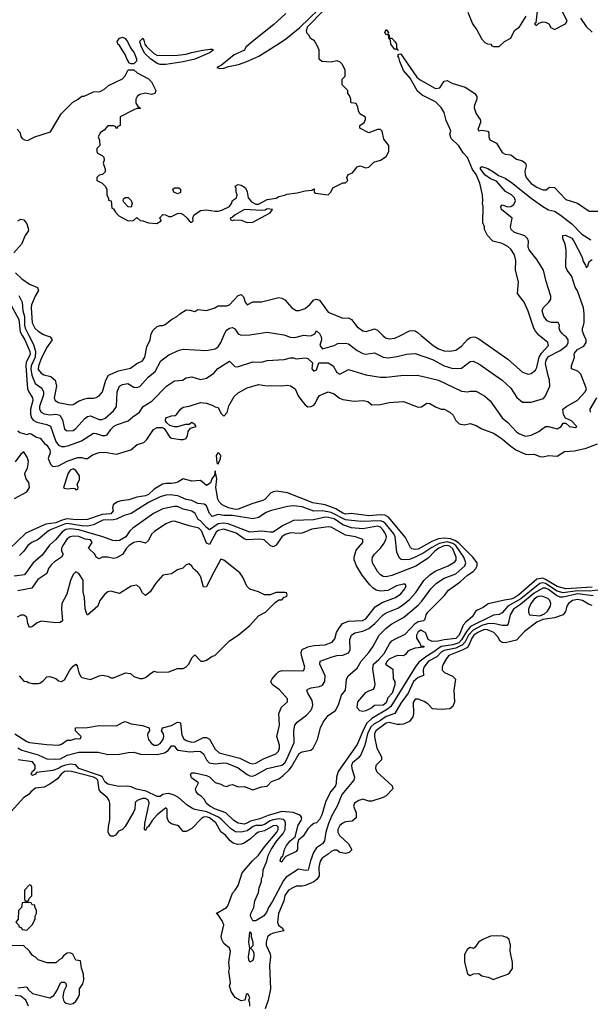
# Model space of a CAD drawing. Header units: inches. Extents: x 2348352 to 2479776, y 460422 to 613655.
# Tile 421 of 590: x 2412422 to 2416358, y 565382 to 572180. Entities that reach past the tile are written whole.
import ezdxf

# ---------------------------------------------------------------- set-up
doc = ezdxf.new("R2010")
doc.units = ezdxf.units.IN
doc.header["$MEASUREMENT"] = 0
doc.layers.add('C4516', color=7, linetype='Continuous')
doc.layers.add('C4517', color=7, linetype='Continuous')

msp = doc.modelspace()

# ---------------------------------------------------------------- linework, layer by layer
at = {"layer": 'C4516', "color": 4}
for points, elevation in [([(2412438.6, 570000), (2412456.5, 569970), (2412492.4, 569890), (2412494.7, 569870), (2412466.5, 569813.5), (2412463.2, 569790), (2412476.5, 569630), (2412484.2, 569610), (2412510.4, 569570), (2412511.7, 569550), (2412497.3, 569490), (2412497.2, 569457.2), (2412503.1, 569430), (2412514.4, 569414.4), (2412539.9, 569399.9), (2412610, 569383.8), (2412633.7, 569373.7), (2412670, 569266.8), (2412690, 569242), (2412710, 569233), (2412730, 569232.7), (2412760.1, 569239.9), (2412847.2, 569272.8), (2412930, 569324), (2412950, 569322), (2412990, 569308.4), (2413011.8, 569308.2), (2413026.3, 569313.7), (2413049.4, 569350), (2413070, 569370.6), (2413090, 569382), (2413169.4, 569410.6), (2413201.6, 569438.4), (2413249, 569470), (2413274, 569510), (2413333.4, 569546.6), (2413435.3, 569650), (2413490, 569686.8), (2413546, 569690), (2413570, 569706), (2413610, 569714.8), (2413670, 569696), (2413710, 569704.7), (2413761.5, 569738.5), (2413789.6, 569770.4), (2413870, 569822), (2413904.9, 569784.9), (2413923.5, 569783.5), (2414030, 569818), (2414090, 569816), (2414130, 569826.8), (2414246, 569834), (2414290, 569846), (2414310, 569846), (2414330, 569838.8), (2414390, 569846), (2414410, 569841), (2414442, 569810), (2414438, 569770), (2414450, 569752), (2414470, 569762), (2414486, 569810), (2414550, 569810.8), (2414584.7, 569790), (2414610, 569744.7), (2414630, 569732), (2414690, 569764.7), (2414810, 569727.3), (2414910.6, 569710.6), (2414950, 569710.6), (2415050, 569724), (2415166.4, 569726.4), (2415310, 569690.6), (2415470, 569614.8), (2415510, 569611), (2415530, 569616), (2415570, 569616), (2415630, 569581), (2415667.5, 569547.5), (2415750, 569431), (2415790, 569398.8), (2415850, 569334.8), (2415870, 569320.7), (2415910, 569304), (2415950, 569310.8), (2416003.2, 569336.8), (2416050, 569371), (2416070, 569370.8), (2416130, 569354.8), (2416158, 569370), (2416170, 569394), (2416190, 569394), (2416214, 569370), (2416256.4, 569363.6), (2416266, 569370), (2416228, 569410), (2416188, 569428), (2416173.6, 569453.6), (2416169, 569490), (2416194, 569510), (2416270, 569553.4), (2416323.7, 569610), (2416332.7, 569630), (2416292.9, 569732.9), (2416272.1, 569752.1), (2416227.3, 569770), (2416227.6, 569790), (2416249.3, 569849.3), (2416246.6, 569870), (2416250, 569878), (2416270, 569902.8), (2416314.5, 569925.5), (2416329.3, 569950), (2416329.3, 569970), (2416316.7, 570000)], 68), ([(2412485.2, 570000), (2412518, 569938), (2412531.3, 569890), (2412529.3, 569850), (2412501.6, 569790), (2412499.7, 569770), (2412506.2, 569726.2), (2412529.1, 569669.1), (2412575.4, 569635.4), (2412587, 569610), (2412586, 569590), (2412559.5, 569510), (2412559.3, 569490), (2412570.4, 569470.4), (2412590, 569459.3), (2412630, 569452.4), (2412670, 569456.4), (2412698.8, 569450), (2412718, 569418), (2412730, 569352), (2412750, 569340.7), (2412790, 569343.8), (2412810, 569356.3), (2412870, 569426.8), (2412890, 569440.7), (2412910, 569444), (2412970, 569419.3), (2412990, 569419.3), (2413012.3, 569427.7), (2413070, 569478.8), (2413089.2, 569510), (2413094.5, 569610), (2413109.7, 569650.3), (2413130, 569662), (2413167.1, 569667.1), (2413210, 569642), (2413230, 569641), (2413250, 569646.8), (2413307.9, 569712.1), (2413356, 569750), (2413395.5, 569824.5), (2413450, 569866), (2413522, 569898), (2413550, 569904.7), (2413710, 569896), (2413770, 569907.3), (2413790, 569920.7), (2413809.5, 569950), (2413831.1, 570000)], 72), ([(2412605.2, 570000), (2412632, 569990), (2412646, 569970), (2412606.6, 569913.4), (2412570, 569837.2), (2412550.6, 569790), (2412550, 569764.7), (2412570, 569738.8), (2412588.6, 569728.6), (2412635.8, 569715.8), (2412667.3, 569690), (2412674.9, 569650), (2412659.1, 569570), (2412666, 569550), (2412690, 569537.3), (2412770, 569520.7), (2412790, 569522.8), (2412832, 569548), (2412870, 569562), (2412890, 569567.3), (2412930, 569566), (2412950, 569570.8), (2412970, 569582.8), (2412992, 569610), (2413016, 569690), (2413035.5, 569724.5), (2413103.9, 569756.1), (2413185.1, 569774.9), (2413230, 569806.8), (2413270, 569824.7), (2413285.2, 569850), (2413299.1, 569920.9), (2413320.9, 569970), (2413327.2, 570000)], 76), ([(2414257.2, 570000), (2414287.9, 569987.9), (2414310, 569984.9), (2414330, 569986.8), (2414371.7, 570000)], 72), ([(2414400.3, 570000), (2414430, 569997.3), (2414435.9, 570000)], 72), ([(2414496.4, 570000), (2414501, 569990), (2414502.8, 569970), (2414491.3, 569930), (2414510, 569908), (2414590, 569931.3), (2414616.4, 569943.6), (2414670, 569946), (2414690, 569941), (2414750, 569894.8), (2414790, 569874), (2414810, 569870.8), (2414870, 569878.8), (2414930, 569850.8), (2414964.5, 569844.5), (2415026.3, 569853.7), (2415089.4, 569870.6), (2415150, 569874.8), (2415270, 569833), (2415350, 569790.6), (2415410, 569770.7), (2415470, 569774.8), (2415530, 569818.8), (2415550, 569822.8), (2415590, 569802.8), (2415750.5, 569690.5), (2415810, 569636), (2415850.7, 569570.7), (2415890, 569538), (2415950, 569538), (2416036, 569564), (2416050, 569582), (2416079.3, 569650), (2416077.2, 569690), (2416064.5, 569730), (2416050, 569806), (2416054, 569830), (2416070, 569854), (2416150, 569896.5), (2416196.2, 569930), (2416205.6, 569950), (2416204.5, 569970), (2416192.3, 569990), (2416178.7, 570000)], 72), ([(2414927.5, 570000), (2414944.1, 569984.1), (2414970, 569976.3), (2415010, 569980.7), (2415048.7, 570000)], 76), ([(2415192.2, 570000), (2415274.8, 569930), (2415310, 569908), (2415350, 569893.4), (2415390, 569890.6), (2415430, 569898.8), (2415470, 569926.8), (2415510, 569971), (2415530, 569986), (2415550, 569991), (2415567.1, 569987.1), (2415590, 569976), (2415790, 569834.8), (2415890, 569746), (2415930, 569731.3), (2415950, 569738), (2415979.5, 569760.5), (2415990, 569778), (2416004.7, 569850), (2416022.5, 569877.5), (2416069.3, 569930), (2416065.2, 569950), (2416005.9, 570000)], 76), ([(2412410, 569342), (2412422, 569330), (2412470, 569315.5), (2412490, 569322.8), (2412499.8, 569319.8), (2412537.3, 569297.3), (2412562, 569290), (2412592.8, 569252.8), (2412610, 569242), (2412630.4, 569210), (2412633, 569190), (2412617.3, 569150), (2412634.8, 569110), (2412650, 569094.8), (2412690, 569098.8), (2412750, 569130.8), (2412823.2, 569156.8), (2412850, 569158), (2412870, 569151.3), (2412890, 569151.3), (2412924.5, 569175.5), (2412970, 569190.6), (2413010, 569193.4), (2413090, 569181), (2413188, 569210), (2413233.2, 569246.8), (2413278.9, 569261.1), (2413298.3, 569281.7), (2413344, 569350), (2413370, 569364.7), (2413403.6, 569363.6), (2413418, 569358), (2413458, 569298), (2413470, 569291.3), (2413530, 569281.6), (2413550, 569281.6), (2413570, 569288), (2413579.5, 569310), (2413583.7, 569336.3), (2413600.2, 569359.8), (2413638, 569370), (2413630, 569386), (2413610, 569398), (2413590, 569386), (2413566, 569386), (2413510.9, 569369.1), (2413489.1, 569369.1), (2413458, 569378), (2413436.4, 569396.4), (2413428, 569410), (2413430, 569432), (2413470, 569444.7), (2413493.6, 569446.4), (2413504.7, 569455.3), (2413530, 569491.3), (2413550, 569504.7), (2413590, 569511.3), (2413670, 569536), (2413710, 569532), (2413750, 569518), (2413770, 569506), (2413790, 569502), (2413810, 569462), (2413830, 569442), (2413851.9, 569468.1), (2413865.6, 569514.4), (2413901.2, 569578.8), (2413930, 569602.8), (2413990, 569638.8), (2414070, 569661), (2414130, 569651), (2414150, 569654.8), (2414230, 569651), (2414270, 569656), (2414290.7, 569650.7), (2414321, 569630), (2414343.8, 569583.8), (2414368.1, 569548.1), (2414390, 569521), (2414410, 569508), (2414431.6, 569508.4), (2414450, 569518.8), (2414461.2, 569530), (2414475.5, 569564.5), (2414490, 569584.7), (2414550, 569610.7), (2414590, 569596.3), (2414627.4, 569567.4), (2414650, 569557.1), (2414730, 569544.9), (2414790.7, 569550.7), (2414822.8, 569542.8), (2414850, 569521), (2414910, 569522.8), (2414970, 569536), (2415070, 569544.7), (2415170, 569504.7), (2415192.9, 569507.1), (2415230, 569531.3), (2415250, 569531), (2415290, 569506), (2415330, 569491.3), (2415350, 569491.3), (2415390, 569471), (2415411.3, 569450), (2415430, 569412), (2415454, 569390), (2415490, 569382), (2415530, 569391.3), (2415570, 569378), (2415610, 569356), (2415690, 569326), (2415750, 569286), (2415801.1, 569241.1), (2415844.7, 569210), (2415910, 569180.7), (2415930, 569177.3), (2415970, 569180.7), (2416010, 569164), (2416030, 569162), (2416070.8, 569170.8), (2416130, 569166.8), (2416181.2, 569198.8), (2416250, 569202), (2416330, 569222.4), (2416407.5, 569252.5)], 64), ([(2416359.3, 569470), (2416357.2, 569490), (2416402.7, 569570)], 64), ([(2412385.7, 568874.3), (2412470, 568921), (2412489.2, 568950), (2412485.2, 568985.2), (2412466, 569010), (2412458, 569042), (2412458, 569050), (2412476, 569084), (2412480.7, 569110), (2412481.6, 569130), (2412475.4, 569155.4), (2412450, 569195.3), (2412430, 569179), (2412390, 569128)], 64), ([(2416370, 568261.2), (2416188.7, 568250), (2416130, 568265.7), (2416050, 568315.9), (2416030, 568323.2), (2415990, 568316.8), (2415865.7, 568210), (2415830, 568186), (2415810, 568178.2), (2415766.9, 568173.1), (2415653.7, 568146.3), (2415619.5, 568120.5), (2415577.4, 568102.6), (2415566.5, 568093.5), (2415543.8, 568056.2), (2415499.4, 568020.6), (2415481.2, 567998.8), (2415452.6, 567930), (2415430, 567907.1), (2415350, 567898.7), (2415308, 567888), (2415267, 567887), (2415240.2, 567900.2), (2415224, 567944), (2415218, 567950), (2415190, 567965.2), (2415170, 567954), (2415158.8, 567930), (2415158.8, 567910), (2415184.7, 567870), (2415190, 567854), (2415210, 567854), (2415210, 567848), (2415150, 567840.9), (2415118, 567830), (2415100.4, 567819.6), (2415082.8, 567797.2), (2415070, 567789), (2415030, 567789.2), (2415010, 567784), (2414970, 567764), (2414956, 567750), (2414946, 567730), (2414995.9, 567695.9), (2414999.1, 567630), (2415010.5, 567610), (2415010, 567588), (2414990.3, 567530), (2414962, 567498), (2414950, 567464.5), (2414930, 567448.2), (2414870, 567445.2), (2414851, 567430), (2414810, 567409.2), (2414790, 567404), (2414769, 567409), (2414749, 567429), (2414754, 567470), (2414810, 567534.8), (2414830, 567547.3), (2414862, 567558), (2414868.7, 567570), (2414874, 567590), (2414857.5, 567697.5), (2414862.7, 567730), (2414898.6, 567761.4), (2414935.6, 567804.4), (2414972, 567870), (2414989.7, 567890.3), (2415010, 567903), (2415081.7, 567938.3), (2415150, 568010.5), (2415170, 568024.9), (2415210, 568031), (2415219.5, 568040.5), (2415225.1, 568070), (2415236.2, 568090), (2415350, 568202), (2415379.8, 568240.2), (2415460.4, 568299.6), (2415510, 568343.8), (2415550, 568370.5), (2415569.5, 568390), (2415578.4, 568410), (2415577.6, 568430), (2415548, 568470), (2415447.9, 568567.9), (2415424.2, 568584.2), (2415394.6, 568594.6), (2415350, 568599.1), (2415310, 568594.5), (2415263.8, 568576.2), (2415170, 568524.8), (2415150, 568521.1), (2415126.7, 568526.7), (2415116.9, 568536.9), (2415084.2, 568604.2), (2414965.2, 568745.2), (2414939.8, 568759.8), (2414910, 568762), (2414830, 568754), (2414710.3, 568769.7), (2414670, 568766.6), (2414650, 568773.7), (2414603.4, 568803.4), (2414530, 568829.8), (2414444.7, 568844.7), (2414270, 568912.8), (2414196.3, 568923.7), (2414170, 568919.3), (2414151.3, 568910), (2414114.8, 568870), (2414099, 568861), (2414030, 568840.5), (2413930, 568801), (2413910, 568799.1), (2413862, 568810), (2413818, 568830), (2413798.4, 568850), (2413789.5, 568870), (2413774.5, 568950), (2413780.9, 569010), (2413770, 569066), (2413765.2, 569034.8), (2413746.8, 569010), (2413737.3, 568982.7), (2413714.8, 568965.2), (2413710, 568964), (2413670, 568999), (2413610, 568992.7), (2413550, 569009.3), (2413513.3, 568986.7), (2413497.7, 568982.3), (2413470, 568976.9), (2413430, 568978.7), (2413407.4, 568972.6), (2413350, 568938.9), (2413310, 568901.7), (2413290, 568892.4), (2413230, 568883.1), (2413174.3, 568865.7), (2413121.2, 568858.8), (2413096, 568850), (2413067.3, 568830), (2413063, 568810), (2413065.5, 568790), (2413050, 568768.3), (2412990, 568763.1), (2412890, 568728.7), (2412814.1, 568725.9), (2412747.3, 568732.7), (2412715, 568725), (2412670, 568706.3), (2412602.9, 568697.1), (2412464.9, 568635.1), (2412350, 568524.5)], 64), ([(2416430, 568244.6), (2416350, 568233.6), (2416270, 568237.6), (2416170, 568222.7), (2416130, 568234.3), (2416050, 568286.3), (2416030, 568291.4), (2416010, 568287), (2415878.1, 568181.9), (2415790.3, 568130), (2415750, 568083.7), (2415730, 568072.3), (2415690, 568069.7), (2415530.7, 567989.3), (2415503.6, 567956.4), (2415470, 567897.3), (2415450, 567878.2), (2415410, 567864.1), (2415328.2, 567851.8), (2415272.2, 567810), (2415230, 567786.6), (2415176, 567744), (2415150.3, 567710), (2414981.7, 567438.3), (2414959.7, 567420.3), (2414850, 567355.4), (2414816.8, 567323.2), (2414795.1, 567284.9), (2414750, 567175.1), (2414618.8, 566990), (2414606.8, 566950), (2414605.5, 566910), (2414599.3, 566890), (2414567.7, 566852.3), (2414534.4, 566785.6), (2414504.9, 566690), (2414490, 566659), (2414470, 566635.3), (2414450.8, 566629.2), (2414430, 566615.3), (2414410, 566594), (2414377, 566543), (2414345.5, 566514.5), (2414339.3, 566490), (2414339.3, 566450), (2414330, 566436), (2414258, 566402), (2414238.8, 566381.2), (2414230, 566362.7), (2414219, 566370), (2414223.7, 566390), (2414230, 566401), (2414236.5, 566403.5), (2414249.5, 566450), (2414262.3, 566477.7), (2414286.6, 566510), (2414321.5, 566538.5), (2414342, 566618), (2414364, 566650), (2414369, 566670), (2414360.2, 566680.2), (2414348.7, 566690), (2414307.3, 566707.3), (2414230, 566714), (2414135, 566685), (2414078.4, 566661.6), (2414014, 566646), (2413984.7, 566630), (2413970, 566626.6), (2413930, 566632), (2413899.3, 566650), (2413843.5, 566703.5), (2413773.2, 566730), (2413734, 566750), (2413709.2, 566770), (2413697, 566797), (2413677, 566817), (2413655.3, 566830), (2413639, 566850), (2413635.3, 566870), (2413655.3, 566910), (2413606.6, 566946.6), (2413599, 566970), (2413610, 566981), (2413630, 566980.7), (2413710, 566962.4), (2413731.6, 566951.6), (2413770, 566914), (2413810, 566902.8), (2413830, 566890.8), (2413850, 566886), (2413870, 566896), (2413890, 566898.8), (2413930, 566884), (2413970, 566886), (2414030, 566863.7), (2414090, 566883.1), (2414130, 566887.3), (2414159.5, 566920.5), (2414210, 566939.3), (2414238.4, 566961.6), (2414280.1, 566999.9), (2414297.4, 567022.6), (2414350, 567114), (2414370, 567125.3), (2414430, 567137.3), (2414445.2, 567150), (2414477, 567210), (2414496, 567290), (2414516, 567330), (2414550, 567374.8), (2414600.9, 567410), (2414622, 567450), (2414642.7, 567517.3), (2414669.2, 567550), (2414676.4, 567623.6), (2414688, 567650), (2414750, 567702), (2414777, 567750), (2414829.2, 567810), (2414857.2, 567850), (2414902.7, 567930), (2414919.3, 567950), (2414950, 567979.1), (2414990, 568007.7), (2415070, 568053.4), (2415170, 568138), (2415195.4, 568164.6), (2415258, 568250), (2415296, 568290), (2415350, 568323), (2415430, 568354.4), (2415491.6, 568410), (2415498.7, 568430), (2415485.7, 568470), (2415430, 568548.7), (2415410, 568563.7), (2415370, 568574.3), (2415316.5, 568563.5), (2415264.1, 568535.9), (2415210, 568498.7), (2415150, 568468), (2415110, 568453.3), (2415066, 568450), (2415052.9, 568452.9), (2415042.7, 568462.7), (2415023.7, 568503.7), (2415012.4, 568610), (2415002.6, 568630), (2414943.1, 568703.1), (2414930, 568713.5), (2414910, 568720.8), (2414774.2, 568714.2), (2414670, 568727), (2414570, 568778), (2414510.2, 568789.8), (2414450, 568786.9), (2414370, 568815.8), (2414310, 568823.6), (2414270, 568818.4), (2414150, 568789.4), (2414122.3, 568777.7), (2414070, 568742.7), (2414030, 568732.7), (2413890, 568756), (2413830, 568756.3), (2413790, 568762.9), (2413750, 568749.4), (2413731.4, 568771.4), (2413710, 568822.7), (2413694, 568834), (2413650, 568839.6), (2413610, 568860.5), (2413570, 568867.6), (2413513.1, 568893.1), (2413459.8, 568900.2), (2413430, 568897.2), (2413390, 568885.2), (2413310, 568847), (2413191, 568770), (2413142.4, 568757.6), (2413089.2, 568730.8), (2413070, 568726.2), (2412996.2, 568723.8), (2412930, 568691.2), (2412890, 568682.7), (2412850, 568684.8), (2412750, 568701), (2412730, 568697.5), (2412640, 568660), (2412620.4, 568650), (2412550, 568591.8), (2412506, 568570), (2412478.8, 568550), (2412450.4, 568509.6), (2412419.3, 568480.7)], 68), ([(2412410, 567152.7), (2412435.6, 567135.6), (2412550, 567103.8), (2412610, 567076.4), (2412670, 567074), (2412702.7, 567077.3), (2412750, 567102), (2412830, 567123.1), (2412962, 567122), (2413030, 567107.7), (2413110, 567108.5), (2413170, 567120.3), (2413210, 567123), (2413254, 567110), (2413370, 567106.5), (2413421, 567119), (2413444.9, 567135.1), (2413470, 567166), (2413485.4, 567165.4), (2413490, 567164.7), (2413502.8, 567142.8), (2413515.5, 567135.5), (2413595.5, 567124.5), (2413650, 567130.5), (2413670, 567126.8), (2413690, 567111.3), (2413710.5, 567070), (2413728.7, 567048.7), (2413770, 567042), (2413830, 567048.2), (2413850, 567046), (2413930, 567014.4), (2413990, 566967.7), (2414010, 566959.1), (2414030, 566958), (2414050, 566965.5), (2414130, 567010.4), (2414230, 567034), (2414250, 567048.4), (2414265.5, 567074.5), (2414314.5, 567190), (2414312.7, 567270), (2414319, 567310), (2414335.3, 567330), (2414401.1, 567378.9), (2414429.6, 567410), (2414439.6, 567430), (2414442.9, 567450), (2414439.1, 567479.1), (2414409, 567530), (2414402, 567550), (2414410, 567558), (2414432.9, 567567.1), (2414490, 567576.3), (2414510, 567584.9), (2414526.6, 567610), (2414529.5, 567650), (2414493.2, 567730), (2414495.3, 567750), (2414570, 567779.1), (2414609.6, 567790.4), (2414650, 567793), (2414690, 567808), (2414702, 567830), (2414698.6, 567901.4), (2414710, 567930.8), (2414734.2, 567945.8), (2414790, 567958.4), (2414830, 567976.4), (2414872, 568010), (2414929.4, 568070), (2414950, 568085.5), (2415030, 568117), (2415062.6, 568137.4), (2415110, 568176.4), (2415155.2, 568224.8), (2415210, 568307.7), (2415250, 568348.2), (2415287.3, 568372.7), (2415377.2, 568410), (2415423.5, 568436.5), (2415433.3, 568450), (2415433.7, 568470), (2415410, 568527), (2415390, 568543.9), (2415370, 568549.8), (2415350, 568546.6), (2415312.4, 568530), (2415285.7, 568510), (2415238.8, 568461.2), (2415154, 568406), (2414990, 568342.4), (2414950, 568334), (2414930, 568335.1), (2414910, 568346), (2414890, 568369.2), (2414856, 568430), (2414852.7, 568450), (2414856, 568470), (2414869.3, 568490), (2414909.7, 568530.3), (2414935.2, 568564.8), (2414947.8, 568590), (2414951.1, 568608.9), (2414945.4, 568630), (2414930, 568655.1), (2414910, 568675.1), (2414890, 568682.3), (2414790, 568664), (2414710, 568671.1), (2414650, 568692.3), (2414590, 568732.8), (2414550, 568743.9), (2414530, 568744.8), (2414447.7, 568727.7), (2414310, 568721.2), (2414235.1, 568684.9), (2414170, 568642.7), (2414150, 568640.9), (2414090, 568648), (2414010, 568642.4), (2413859.4, 568699.4), (2413830, 568704.1), (2413790, 568698), (2413730, 568658.4), (2413710, 568674), (2413670, 568719.5), (2413653.2, 568730), (2413633.2, 568770), (2413610, 568786), (2413550, 568801.3), (2413510, 568818.7), (2413490, 568818.9), (2413410, 568801.6), (2413344, 568770), (2413202, 568670), (2413182, 568650), (2413154.8, 568610), (2413110, 568584.5), (2413090, 568580.9), (2413063.7, 568583.7), (2412995.3, 568610), (2412830, 568657.8), (2412770, 568665.3), (2412740.2, 568659.8), (2412715.6, 568644.4), (2412670.4, 568590), (2412627.5, 568552.5), (2412576.5, 568483.5), (2412514, 568430), (2412453.8, 568346.2), (2412382.5, 568337.5)], 72), ([(2412388.6, 567248.6), (2412470, 567197.3), (2412490, 567190.6), (2412610, 567174.8), (2412690, 567170.8), (2412710, 567178.8), (2412750, 567206), (2412773.6, 567206.4), (2412810, 567218), (2412826, 567214), (2412842, 567218), (2412846, 567230), (2412806, 567270), (2412806, 567290), (2412890, 567292.7), (2412970, 567307.3), (2413090, 567303.8), (2413130, 567327.3), (2413150, 567333.4), (2413190, 567319.3), (2413270, 567307.7), (2413314, 567290), (2413318, 567270), (2413305.2, 567254.8), (2413303, 567237), (2413310.5, 567210), (2413330, 567182), (2413350, 567170.6), (2413370, 567170.5), (2413390, 567182), (2413411.8, 567210), (2413416.2, 567230), (2413414.5, 567250), (2413399, 567270), (2413408, 567290), (2413470, 567306.4), (2413510.6, 567330.6), (2413527.1, 567327.1), (2413530, 567322), (2413541.1, 567241.1), (2413554.9, 567214.9), (2413570, 567203.1), (2413610, 567191.8), (2413630, 567194.9), (2413690, 567223.1), (2413710, 567224.4), (2413731.6, 567211.6), (2413770, 567142.8), (2413797.6, 567117.6), (2413940.3, 567080.3), (2414010, 567046), (2414030, 567042.4), (2414050, 567046.7), (2414104.1, 567075.9), (2414187.7, 567112.3), (2414206, 567130), (2414214.5, 567150), (2414215.1, 567170), (2414196.2, 567230), (2414213.6, 567310), (2414209.6, 567390.4), (2414227.2, 567432.8), (2414268.7, 567470), (2414269, 567490), (2414213.8, 567553.8), (2414164, 567590), (2414154, 567610), (2414164, 567630), (2414190, 567661), (2414210, 567678.8), (2414232.7, 567687.3), (2414374.8, 567685.2), (2414382, 567690), (2414389, 567710), (2414366.6, 567790), (2414363.7, 567810), (2414370, 567830.8), (2414409.6, 567850.4), (2414450, 567858.4), (2414530, 567863.8), (2414576.9, 567883.1), (2414594.9, 567905.1), (2414607.6, 567950), (2414622.3, 567977.7), (2414649.7, 568010.3), (2414690, 568026.4), (2414787.5, 568032.5), (2414810, 568043), (2414873, 568127), (2414923.3, 568156.7), (2415015.3, 568190), (2415050, 568216), (2415079, 568250), (2415088, 568270), (2415082, 568282), (2415070, 568282), (2415022, 568270), (2414961, 568239), (2414910, 568233.2), (2414881.5, 568241.5), (2414857, 568257), (2414837.5, 568277.5), (2414784.5, 568344.5), (2414745.2, 568410), (2414729.2, 568450), (2414729, 568470), (2414742, 568518), (2414788, 568570), (2414788, 568590), (2414738, 568610), (2414670, 568621.6), (2414570, 568677), (2414550, 568679.5), (2414437.1, 568662.9), (2414370, 568635.1), (2414350, 568631.5), (2414290, 568636), (2414253.4, 568626.6), (2414230.2, 568609.8), (2414190, 568552), (2414170, 568539.5), (2414150, 568549.3), (2414107.9, 568587.9), (2414074, 568594), (2413988.7, 568588.7), (2413970, 568594.7), (2413914.2, 568634.2), (2413830, 568661.5), (2413790, 568653.1), (2413778.1, 568641.9), (2413730, 568557), (2413710, 568566), (2413675.3, 568650), (2413657.6, 568670), (2413590, 568684.2), (2413490, 568717.2), (2413470, 568715.1), (2413430, 568698), (2413352.8, 568647.2), (2413332, 568628), (2413310, 568585.2), (2413290, 568566.6), (2413250, 568577), (2413230, 568575.6), (2413210, 568569.5), (2413177.3, 568550), (2413158, 568530), (2413130, 568486.6), (2413090, 568464), (2413070, 568459), (2413030, 568469.2), (2412991, 568469), (2412970, 568458), (2412950, 568468), (2412941.2, 568490), (2412897.2, 568530), (2412922.7, 568570), (2412910, 568589), (2412874.2, 568594.2), (2412830, 568612.8), (2412790, 568613.3), (2412770, 568609.6), (2412750, 568595.6), (2412719.3, 568550), (2412710.7, 568530), (2412710.8, 568510.8), (2412721, 568490), (2412710.7, 568470), (2412662.2, 568437.8), (2412642, 568418), (2412620.5, 568390), (2412610, 568355.3), (2412546.2, 568313.8), (2412504.4, 568255.6), (2412410, 568236)], 76), ([(2412418, 567650), (2412450, 567612), (2412470, 567611), (2412482.8, 567602.8), (2412510, 567596), (2412550, 567596), (2412560.2, 567599.8), (2412584.7, 567615.3), (2412610, 567642), (2412630, 567644.7), (2412670, 567630.8), (2412690, 567616), (2412710, 567610.8), (2412730, 567622.8), (2412766.6, 567690), (2412790, 567717.3), (2412810, 567731.3), (2412818.5, 567718.5), (2412830.6, 567670), (2412844.4, 567644.4), (2412850, 567638.8), (2412910, 567624), (2412969.4, 567650.6), (2412990, 567654), (2413030, 567646.8), (2413050, 567636), (2413070, 567636), (2413150.9, 567670.9), (2413186.8, 567666.8), (2413210, 567644.7), (2413250, 567631.3), (2413270, 567631.3), (2413290, 567638), (2413330, 567671), (2413350, 567681), (2413370, 567676), (2413450, 567678), (2413510, 567701), (2413550, 567701), (2413570, 567711), (2413589, 567730), (2413610, 567774), (2413630, 567794), (2413671.6, 567751.6), (2413690, 567751.3), (2413710, 567758), (2413750, 567784.7), (2413768.9, 567791.1), (2413869.3, 567890.7), (2413930, 567931.3), (2414010, 567998), (2414070, 568064.7), (2414118, 568090), (2414183.1, 568156.9), (2414210, 568174), (2414230, 568174), (2414247.3, 568192.7), (2414262, 568198), (2414266, 568210), (2414262, 568222), (2414250, 568226), (2414190, 568226), (2414150, 568208), (2414111.6, 568208.4), (2414070, 568228.7), (2414009.1, 568249.1), (2413989.1, 568269.1), (2413962, 568330), (2413940.2, 568360.2), (2413830, 568448.7), (2413810, 568455.3), (2413744.1, 568335.9), (2413710, 568264), (2413690, 568262), (2413671.5, 568330), (2413663.8, 568343.8), (2413650, 568362.7), (2413619, 568390), (2413610, 568408), (2413590, 568422), (2413570, 568415.3), (2413546.4, 568393.6), (2413510, 568382.7), (2413470, 568354), (2413410, 568345.2), (2413360.7, 568290), (2413320.7, 568230), (2413290, 568205.2), (2413270, 568222), (2413250, 568258), (2413230, 568275.3), (2413190, 568269), (2413110, 568219), (2413050, 568234), (2413030, 568229.2), (2413010, 568213.2), (2412975.5, 568170), (2412960.7, 568130), (2412890, 568069), (2412881.6, 568081.6), (2412873, 568113), (2412869.7, 568189.7), (2412858.7, 568230), (2412859.5, 568310), (2412830, 568355.3), (2412810, 568368.7), (2412790, 568348.7), (2412772.8, 568307.2), (2412747.5, 568212.5), (2412713, 568150), (2412710.6, 568110), (2412716, 568030), (2412702, 568018), (2412670, 568015.1), (2412570, 568026.3), (2412543.4, 568016.6), (2412510, 567989.3), (2412490, 567984), (2412478.4, 568010), (2412470, 568054), (2412450, 568069.3), (2412430, 568069.4), (2412404.1, 568055.9)], 84), ([(2416378.2, 568201.8), (2416270, 568216.4), (2416171.8, 568191.8), (2416150, 568192.7), (2416124.2, 568204.2), (2416070, 568245.8), (2416050, 568255), (2416030, 568255.8), (2415970, 568219.8), (2415877.2, 568142.8), (2415827.4, 568110), (2415804.9, 568070), (2415791.8, 568008.2), (2415781.6, 567998.4), (2415750, 567996.9), (2415690, 568011.1), (2415650, 568007.9), (2415610, 567997.3), (2415550, 567965.5), (2415517.1, 567930), (2415495.5, 567884.5), (2415477.2, 567862.8), (2415430, 567841.6), (2415350, 567824.8), (2415330, 567812.1), (2415299.6, 567780.4), (2415242.6, 567750), (2415210.4, 567710), (2415204.9, 567690), (2415207.1, 567652.9), (2415170, 567638.7), (2415138.9, 567610), (2415102.4, 567530), (2415050, 567460.9), (2415010.4, 567389.6), (2414950, 567369.8), (2414910, 567340.9), (2414864, 567316), (2414843, 567297), (2414820.7, 567250), (2414802.3, 567170), (2414775.9, 567104.1), (2414757.5, 567082.5), (2414717, 567050), (2414710.3, 567030), (2414712, 567010), (2414731, 566950), (2414726, 566930), (2414644.4, 566830), (2414610.8, 566750), (2414574.6, 566685.4), (2414552, 566630), (2414534, 566570), (2414524, 566510), (2414511, 566490), (2414470, 566462.7), (2414448.2, 566430), (2414427, 566373), (2414412.5, 566307.5), (2414394, 566306), (2414344.5, 566315.5), (2414260.7, 566259.3), (2414242.6, 566237.4), (2414163.8, 566090), (2414138, 566050), (2414125.2, 566014.8), (2414102.8, 565990), (2414058, 565962), (2414050, 565958), (2414030, 565959.3), (2414015.1, 565990), (2414017.2, 566010), (2414036.2, 566050), (2414042.7, 566097.3), (2414070, 566154), (2414074, 566186), (2414089, 566230), (2414089, 566250), (2414099, 566270), (2414101.2, 566310), (2414126.6, 566370), (2414135.6, 566410), (2414155.6, 566450), (2414196.3, 566510), (2414239.1, 566560.9), (2414252, 566588), (2414254.9, 566634.9), (2414249.8, 566649.8), (2414238.4, 566658.4), (2414210, 566662.4), (2414170, 566656.2), (2414150, 566648.7), (2414110, 566622.3), (2414090, 566616), (2414050, 566615.5), (2414033.4, 566610), (2413990, 566580.4), (2413950, 566571.1), (2413910, 566572.8), (2413876.8, 566596.8), (2413816.6, 566656.6), (2413793.7, 566673.7), (2413711.9, 566711.9), (2413630, 566726), (2413613, 566733), (2413577, 566757), (2413517.2, 566810), (2413487, 566827), (2413450, 566836.9), (2413430, 566835.6), (2413410.3, 566829.7), (2413390, 566816), (2413370, 566816), (2413293.4, 566853.4), (2413227.9, 566867.9), (2413190, 566882.7), (2413167, 566887), (2413106, 566886), (2413030, 566902.7), (2413010, 566918), (2412993.6, 566950), (2412979.6, 566959.6), (2412830, 567009.8), (2412810, 567035.1), (2412770, 567039.5), (2412730, 567029.8), (2412710, 567023.5), (2412690, 567009.8), (2412650, 566996.3), (2412538, 566982), (2412531, 566970), (2412510, 566961.2), (2412501.2, 566970), (2412509.4, 566990.6), (2412522, 566998), (2412528.7, 567010), (2412529, 567030), (2412510, 567055.3), (2412410.7, 567069.3)], 72), ([(2416370, 568136.2), (2416344.7, 568144.7), (2416304, 568170), (2416270, 568177.4), (2416236, 568170), (2416208.2, 568150), (2416197.1, 568130), (2416187.1, 568092.9), (2416172, 568070), (2416110.4, 568049.6), (2416030, 568038), (2415990, 568019.6), (2415903.9, 567956.1), (2415850, 567895.1), (2415770, 567877), (2415750, 567879.3), (2415737.2, 567890), (2415720.1, 567920.1), (2415693.2, 567950), (2415650, 567968.4), (2415626.8, 567970), (2415582, 567950), (2415554.9, 567930), (2415540.2, 567910), (2415525.4, 567870), (2415510, 567845.7), (2415474, 567826), (2415382, 567790), (2415365.5, 567770), (2415344, 567730), (2415336, 567710), (2415336, 567690), (2415353, 567673), (2415406.4, 567646.4), (2415427.5, 567627.5), (2415417.1, 567550), (2415421.6, 567470), (2415410, 567439), (2415390, 567422.7), (2415330, 567418), (2415270, 567422.7), (2415236.2, 567456.2), (2415212.7, 567472.7), (2415170, 567489.7), (2415150, 567487.8), (2415135.1, 567464.9), (2415137.7, 567390), (2415133.7, 567366.3), (2415110, 567335.1), (2415070, 567317), (2415046.7, 567313.3), (2415026.4, 567313.6), (2414970, 567328.2), (2414950, 567323.1), (2414879.3, 567270), (2414868.8, 567250), (2414868.5, 567228.5), (2414886, 567150), (2414918, 567090), (2414918, 567070), (2414878, 567030), (2414876, 567010), (2414886.2, 566986.2), (2414990.8, 566890), (2414994.8, 566870), (2414950, 566822), (2414930, 566808.7), (2414850, 566784), (2414830, 566785.2), (2414790, 566797.2), (2414762, 566790), (2414732, 566770), (2414724.7, 566750), (2414743.6, 566703.6), (2414742, 566670), (2414714.4, 566645.6), (2414670, 566641.2), (2414650, 566633.2), (2414630, 566617.2), (2414617.3, 566590), (2414617.3, 566570), (2414628.3, 566548.3), (2414691, 566490), (2414710, 566454), (2414710, 566446), (2414694, 566430), (2414670, 566424), (2414630, 566429), (2414610, 566445.2), (2414590, 566446), (2414570, 566437), (2414550, 566417.6), (2414509.2, 566390.8), (2414495.3, 566370), (2414484.2, 566330), (2414487, 566270), (2414474.5, 566245.5), (2414450, 566227.3), (2414390, 566202), (2414370, 566197.2), (2414330, 566197.2), (2414310, 566189.3), (2414276, 566170), (2414250, 566134), (2414243.5, 566096.5), (2414206, 566010), (2414200.7, 565950), (2414208.2, 565928.2), (2414231.3, 565910), (2414244.7, 565890), (2414170, 565873.3), (2414150, 565863.6), (2414131.7, 565848.3), (2414121.3, 565810), (2414123.1, 565790), (2414150.5, 565730), (2414153, 565710), (2414144, 565650), (2414152.4, 565490), (2414136.4, 565410), (2414115.5, 565350)], 76), ([(2414009.7, 565370), (2414009.6, 565390), (2414002, 565410), (2414009.3, 565430), (2413998, 565450), (2413990, 565454.7), (2413984.4, 565450), (2413974, 565410), (2413950, 565405.6), (2413908.3, 565428.3), (2413881.2, 565470), (2413868, 565510), (2413875.3, 565530), (2413864, 565610), (2413869.2, 565630), (2413863.7, 565670), (2413875.1, 565750), (2413869.2, 565770), (2413830, 565802), (2413816, 565830), (2413812.7, 565850), (2413829.4, 565930), (2413818, 565958), (2413785.6, 566005.6), (2413778, 566010), (2413848.7, 566050), (2413858, 566062), (2413889.3, 566150), (2413909, 566170), (2413930, 566202), (2413957.2, 566290), (2414026.6, 566373.4), (2414070, 566412.2), (2414109.9, 566470.1), (2414194.8, 566570), (2414204.7, 566590), (2414203.7, 566610), (2414190, 566617.4), (2414170, 566614.5), (2414110, 566578.8), (2414069.3, 566570.7), (2414050, 566558.7), (2414015, 566525), (2413970, 566495.1), (2413950, 566486.9), (2413925.1, 566485.1), (2413894.5, 566494.5), (2413872.7, 566510), (2413842, 566550), (2413810, 566572.3), (2413774.6, 566634.6), (2413730, 566669.7), (2413710, 566675.3), (2413690, 566673.7), (2413675.1, 566664.9), (2413610, 566596), (2413570, 566574), (2413550, 566575.3), (2413522, 566610), (2413510, 566617.2), (2413467, 566627), (2413450, 566642), (2413438, 566670), (2413438, 566730), (2413430, 566738), (2413369.2, 566690.8), (2413335.3, 566650), (2413310, 566609.4), (2413299.1, 566600.9), (2413290, 566582.7), (2413283.7, 566590), (2413285.7, 566630), (2413315.6, 566770), (2413310, 566791.3), (2413290, 566802), (2413270, 566803), (2413231, 566790), (2413221.6, 566778.4), (2413217.3, 566770), (2413217, 566730), (2413210, 566713.2), (2413150, 566609.2), (2413130, 566589), (2413103.5, 566576.5), (2413082, 566550), (2413070, 566544), (2413050, 566542.7), (2413041.2, 566550), (2413033.2, 566570), (2413035.1, 566610), (2413044.2, 566655.8), (2413044.5, 566770), (2413039.5, 566790), (2413025.6, 566810), (2412983.5, 566843.5), (2412970, 566862.9), (2412959.8, 566930), (2412950, 566940.9), (2412930.9, 566950.9), (2412779, 566990), (2412748.5, 566991.5), (2412730, 566988.2), (2412707, 566970), (2412682, 566938), (2412630, 566901.2), (2412590, 566882), (2412530, 566874), (2412498, 566850), (2412487.1, 566832.9), (2412450, 566808.7), (2412342.8, 566690)], 76), ([(2412410, 565495.5), (2412470, 565502), (2412481.6, 565481.6), (2412510, 565457.3), (2412630, 565426.8), (2412656.6, 565443.4), (2412680.2, 565479.8), (2412704, 565530), (2412710, 565534.8), (2412730, 565534.8), (2412738, 565530), (2412744.7, 565510), (2412726.8, 565473.2), (2412721, 565450), (2412718.8, 565430), (2412722.8, 565410), (2412730, 565398), (2412742, 565390), (2412770, 565384), (2412790, 565386.8), (2412810, 565404.7), (2412825.2, 565430), (2412833.2, 565450), (2412834, 565490), (2412857, 565523), (2412864.5, 565550), (2412862.7, 565590), (2412847.3, 565632.7), (2412842, 565682), (2412810, 565686), (2412788.4, 565728.4), (2412770, 565738), (2412750, 565735.3), (2412722.8, 565717.2), (2412710, 565698), (2412694, 565690), (2412671.6, 565668.4), (2412611.6, 565668.4), (2412550, 565688), (2412530, 565708), (2412510, 565718), (2412488.4, 565748.4), (2412447.3, 565787.3), (2412370, 565786)], 84), ([(2412482, 565370), (2412464, 565410), (2412442, 565430), (2412430, 565437.2), (2412390, 565444)], 84)]:
    msp.add_lwpolyline(points, dxfattribs=dict(at, elevation=elevation))
for points, elevation in [([(2413790, 569192.7), (2413778, 569170), (2413780.7, 569120.7), (2413790, 569111.3), (2413806, 569150), (2413809.2, 569170)], 64), ([(2412790, 569078), (2412770, 569068.7), (2412756, 569050), (2412724.7, 568950), (2412730, 568944.7), (2412750, 568941), (2412790, 568944.7), (2412802, 568942), (2412810, 568934), (2412822, 568938), (2412826, 568950), (2412818, 568970), (2412834.6, 569005.4), (2412835.3, 569030), (2412810, 569068)], 64), ([(2416010, 568199.7), (2415990, 568193.1), (2415970, 568178.9), (2415946.7, 568150), (2415932.7, 568110), (2415930.6, 568090), (2415938, 568070), (2416010, 568063), (2416041.6, 568078.4), (2416063.7, 568096.3), (2416084, 568130), (2416085.2, 568150), (2416079.3, 568170), (2416064.8, 568184.8), (2416030, 568198.4)], 76), ([(2412490, 566206), (2412454, 566170), (2412454, 566110), (2412458, 566098), (2412470, 566094), (2412482, 566098), (2412487.3, 566112.7), (2412506, 566130), (2412506, 566190), (2412502, 566202)], 84), ([(2412490, 566086), (2412450, 566086), (2412438, 566082), (2412434, 566050), (2412414, 566030), (2412412, 565970), (2412394, 565950), (2412414, 565930), (2412418, 565918), (2412434, 565910), (2412438, 565898), (2412470, 565894), (2412510, 565934), (2412522, 565958), (2412528, 565970), (2412528.4, 565991.6), (2412538, 566010), (2412538, 566030), (2412526, 566054), (2412526, 566066), (2412508.4, 566068.4), (2412502, 566082)], 84), ([(2414010, 565673.2), (2414001.6, 565690), (2413999.6, 565710), (2414009.3, 565770), (2414002, 565810), (2414010, 565882), (2414018, 565870), (2414018, 565850), (2414030.7, 565810), (2414030, 565786), (2414014, 565770), (2414030, 565754), (2414036.3, 565736.3), (2414037.1, 565710), (2414030, 565685.2)], 72), ([(2415710, 565855.6), (2415670, 565851.6), (2415616, 565830), (2415586, 565810), (2415563.6, 565776.4), (2415552, 565768), (2415530, 565774), (2415510, 565762), (2415490, 565726), (2415490, 565674), (2415511.6, 565591.6), (2415530, 565582), (2415552.7, 565592.7), (2415590, 565594), (2415610, 565578), (2415654, 565570), (2415690, 565554), (2415710, 565562), (2415790, 565591), (2415801.2, 565598.8), (2415821.2, 565630), (2415820.9, 565670), (2415805.1, 565750), (2415806.6, 565790), (2415799.3, 565830), (2415783.3, 565843.3), (2415753.6, 565853.6)], 84)]:
    msp.add_lwpolyline(points, close=True, dxfattribs=dict(at, elevation=elevation))
at = {"layer": 'C4517', "color": 4}
for points, elevation in [([(2414258.5, 572221.5), (2414174.4, 572145.6), (2414026.8, 572030), (2413982, 571990), (2413972, 571970), (2413902, 571938), (2413814.8, 571865.2), (2413782, 571850), (2413802, 571842), (2413830, 571846), (2413862.9, 571857.1), (2413930.9, 571869.1), (2413989.2, 571890), (2414071.8, 571928.2), (2414195.1, 572004.9), (2414254.8, 572045.2), (2414354.8, 572125.2), (2414550, 572314)], 88), ([(2415996.8, 572283.2), (2415982, 572158), (2415974, 572150), (2415982, 572142), (2415990, 572142), (2416004, 572156), (2416030, 572164.7), (2416050, 572162), (2416071.3, 572151.3), (2416085.4, 572125.4), (2416110, 572112), (2416186, 572150), (2416198, 572170), (2416168.4, 572231.6)], 84), ([(2412403.6, 571423.6), (2412422, 571402), (2412430, 571374), (2412439.6, 571359.6), (2412454, 571350), (2412474.6, 571345.4), (2412526, 571370), (2412633.6, 571406.4), (2412708, 571530), (2412788.9, 571611.1), (2412826, 571630), (2412850, 571652), (2412867.3, 571652.7), (2412930, 571682), (2412976.4, 571683.6), (2413010, 571702), (2413034.6, 571725.4), (2413130, 571772), (2413148.9, 571791.1), (2413170, 571834), (2413210, 571834), (2413231.6, 571811.6), (2413310, 571770.8), (2413330.3, 571750.3), (2413361, 571690), (2413354, 571670), (2413330, 571662), (2413290, 571672.7), (2413250, 571662), (2413232, 571650), (2413222, 571630), (2413223.6, 571603.6), (2413238, 571578), (2413250, 571574), (2413252.7, 571567.3), (2413230, 571566), (2413210, 571558), (2413114, 571510), (2413114, 571450), (2413098, 571442), (2413090, 571426), (2413082, 571442), (2413070, 571446), (2413030, 571446), (2413003.6, 571416.4), (2412979.6, 571400.4), (2412962, 571370), (2412972.7, 571347.3), (2412974, 571310), (2412954, 571290), (2412954, 571270), (2412958, 571258), (2412990, 571242), (2413002, 571230), (2413004.7, 571210), (2412998, 571190), (2413011.3, 571148.7), (2413012, 571130), (2412994, 571110), (2412970, 571106), (2412954, 571090), (2412954, 571070), (2412991.3, 571051.3), (2413012, 571030), (2413022, 571010), (2413022, 570970), (2413034, 570946), (2413034, 570934), (2413052, 570930), (2413058, 570878), (2413070, 570874), (2413082, 570850), (2413105.4, 570825.4), (2413170, 570792), (2413207.3, 570792.7), (2413230, 570814), (2413252.7, 570792.7), (2413271.6, 570791.6), (2413310, 570778), (2413368.4, 570771.6), (2413398, 570790), (2413388.4, 570811.6), (2413410, 570834), (2413428, 570832), (2413450, 570822), (2413470, 570822), (2413510, 570841), (2413530, 570842.8), (2413550, 570834.8), (2413578, 570810), (2413590, 570792), (2413602, 570782), (2413610, 570782), (2413618, 570790), (2413615.3, 570810), (2413624, 570830), (2413670, 570862), (2413710, 570866), (2413770, 570857.3), (2413790, 570858.8), (2413816, 570864), (2413868, 570890), (2413882, 570910), (2413889, 570931), (2413918, 570950), (2413922, 570970), (2413914, 570990), (2413914.6, 571014.6), (2413908.7, 571030), (2413930, 571042), (2413950, 571038), (2413978.8, 571018.8), (2413990.9, 570990.9), (2413998, 570950), (2414021.4, 570921.4), (2414050, 570906), (2414070, 570906), (2414130, 570937.3), (2414190, 570947.3), (2414210, 570958.8), (2414250, 570967.3), (2414264.1, 570975.9), (2414334.8, 570985.2), (2414390, 570998.8), (2414438, 571002), (2414450, 571011), (2414454, 571010), (2414454, 570990), (2414462, 570982), (2414550, 570971.3), (2414568.7, 570990), (2414582, 571018), (2414650, 571054), (2414670, 571054), (2414686, 571070), (2414678, 571090), (2414688.7, 571110), (2414717.2, 571122.8), (2414750, 571164.7), (2414770, 571170.8), (2414810, 571158), (2414830, 571162), (2414864.1, 571195.9), (2414910, 571210.8), (2414950, 571236), (2414969, 571270), (2414968.7, 571310), (2414934.6, 571354.6), (2414922, 571410), (2414910, 571422), (2414890, 571422), (2414830, 571398), (2414768, 571430), (2414768, 571450), (2414798, 571470), (2414808, 571490), (2414807.3, 571507.3), (2414768, 571530), (2414758, 571550), (2414755.3, 571575.3), (2414742, 571602), (2414710, 571606), (2414706, 571610), (2414706, 571630), (2414696.4, 571656.4), (2414686, 571670), (2414686, 571690), (2414646, 571730), (2414646, 571770), (2414666, 571790), (2414666, 571830), (2414648, 571870), (2414630, 571888), (2414610, 571895.3), (2414570, 571886), (2414506, 571890), (2414488, 571908), (2414488, 571970), (2414476.4, 571996.4), (2414454.6, 572034.6), (2414428.7, 572048.7), (2414418, 572070), (2414404, 572084), (2414401.2, 572101.2), (2414408, 572130), (2414517.3, 572242.7)], 84), ([(2415512.1, 572232.1), (2415546, 572150), (2415575.5, 572110), (2415610, 572046), (2415630, 572022), (2415650, 572012), (2415671.6, 572011.6), (2415678, 571998), (2415690, 571994), (2415730, 571994), (2415766, 572030), (2415810, 572052), (2415835.5, 572104.5), (2415870, 572131), (2415915.7, 572204.3)], 84), ([(2416290.6, 572190.6), (2416330, 572132), (2416370, 572094)], 84), ([(2416005.9, 570000), (2416002.7, 570002.7), (2415980.7, 570030), (2415969.5, 570050), (2415930, 570168), (2415901.2, 570230), (2415855.3, 570290), (2415862.7, 570370), (2415842.7, 570450), (2415843.3, 570516.7), (2415835.8, 570555.8), (2415810, 570596), (2415790, 570612.7), (2415750, 570635.3), (2415686, 570650), (2415648, 570690), (2415628, 570730), (2415628, 570750), (2415616.4, 570776.4), (2415619, 570890), (2415614, 570910), (2415617.2, 570930), (2415614.5, 570970), (2415596, 571050), (2415571.5, 571110), (2415544.8, 571144.8), (2415510, 571229.3), (2415481, 571261), (2415450, 571309), (2415399, 571359), (2415389.2, 571389.2), (2415395.1, 571410), (2415390, 571428), (2415362.7, 571482.7), (2415350, 571539), (2415330, 571574), (2415290, 571613.2), (2415198, 571658), (2415165.1, 571685.1), (2415116.1, 571776.1), (2415068.8, 571828.8), (2415043, 571890), (2415038, 571918), (2415029.6, 571930), (2415038, 571942), (2415050, 571942.8), (2415070, 571917.3), (2415162, 571782), (2415184.2, 571764.2), (2415290, 571704.9), (2415319, 571710), (2415350, 571754.8), (2415370, 571758.8), (2415402.4, 571742.4), (2415494.4, 571714.4), (2415561, 571670), (2415574.8, 571650), (2415576, 571630), (2415559.1, 571590), (2415556.3, 571570), (2415570.6, 571530), (2415598.8, 571490), (2415599.8, 571479.8), (2415600.7, 571470), (2415582, 571422), (2415590, 571412), (2415610, 571417.3), (2415651.3, 571410), (2415658, 571398), (2415657.3, 571370), (2415666, 571350), (2415710, 571326.8), (2415750, 571262.8), (2415770, 571250.7), (2415810, 571246), (2415850, 571216), (2415890, 571204.7), (2415912, 571190), (2415916, 571170), (2415907.3, 571132.7), (2415908.2, 571110), (2415916.4, 571090), (2415950, 571048.5), (2415990, 571022.4), (2416030, 571004.9), (2416054, 571006), (2416076.4, 571023.6), (2416110, 571022), (2416190, 570938), (2416270, 570914), (2416350, 570858), (2416410, 570858)], 76), ([(2416178.7, 570000), (2416165.2, 570010), (2416149.2, 570030), (2416142.7, 570050), (2416145.2, 570070), (2416135.3, 570090), (2416090, 570089.3), (2416074.2, 570094.2), (2416061.6, 570101.6), (2416038, 570130), (2416026.6, 570170), (2416032.7, 570190), (2416072.7, 570230), (2416086, 570250), (2416086, 570270), (2416052.5, 570372.5), (2416034.5, 570450), (2415990, 570524), (2415936, 570590), (2415929.5, 570610), (2415932.7, 570650), (2415925.2, 570670), (2415906.8, 570686.8), (2415835.3, 570710), (2415813.2, 570730), (2415806.6, 570750), (2415819, 570810), (2415746.6, 570870), (2415742, 570890), (2415750, 570902), (2415790, 570886.8), (2415810, 570890.7), (2415830, 570904), (2415842, 570930), (2415835.6, 570950), (2415814.5, 570970), (2415773.7, 570993.7), (2415710, 571063.7), (2415670, 571081.6), (2415630, 571108.3), (2415601.6, 571150), (2415601.6, 571158.4), (2415610, 571166.8), (2415651.5, 571151.5), (2415690.2, 571130.2), (2415723.9, 571103.9), (2415770, 571085.7), (2415815, 571055), (2415950, 570946.7), (2416031.3, 570890), (2416070, 570867.3), (2416110, 570858), (2416150, 570833.4), (2416230, 570770.4), (2416299.7, 570699.7), (2416360.8, 570660.8)], 72), ([(2412410, 570792), (2412430, 570802), (2412450, 570798), (2412470.5, 570770.5), (2412482.8, 570730), (2412479.8, 570720.2), (2412458.8, 570690), (2412433.4, 570630), (2412380.5, 570570)], 76), ([(2416316.7, 570000), (2416304, 570030), (2416304, 570050), (2416312.1, 570067.9), (2416315.1, 570090), (2416315.8, 570150), (2416311.2, 570191.2), (2416270, 570308.7), (2416254, 570334), (2416230, 570406), (2416198, 570450), (2416188.7, 570470), (2416191.6, 570590), (2416185.2, 570630), (2416169, 570670), (2416168.7, 570690), (2416187.3, 570692.7), (2416230, 570670.3), (2416244.9, 570650), (2416300.8, 570540.8), (2416309.2, 570509.2), (2416325.3, 570485.3), (2416330, 570466), (2416342, 570478), (2416350, 570511.3), (2416370, 570524.7)], 68), ([(2412199.8, 570000), (2412209.9, 570070), (2412198.7, 570170), (2412209.2, 570210), (2412200.9, 570220.9), (2412170, 570240.9), (2412150, 570263.7), (2412129.7, 570310), (2412125.6, 570354.4), (2412132.3, 570367.7), (2412170, 570387.7), (2412190, 570426), (2412210, 570431.3), (2412250, 570394.4), (2412302.4, 570370), (2412337.6, 570310), (2412352.4, 570270), (2412360.5, 570210), (2412414.9, 570110), (2412424.2, 570024.2), (2412438.6, 570000)], 68), ([(2412392.1, 570432.1), (2412437.3, 570390), (2412490, 570353), (2412544.7, 570330), (2412550.8, 570310), (2412528, 570272), (2412503, 570210), (2412500.5, 570190), (2412507.1, 570087.1), (2412527.3, 570050), (2412548.7, 570028.7), (2412586.9, 570006.9), (2412605.2, 570000)], 76), ([(2412415.9, 570275.9), (2412438.3, 570230), (2412443.6, 570170), (2412455.9, 570130), (2412454, 570070), (2412458.8, 570050), (2412485.2, 570000)], 72), ([(2413327.2, 570000), (2413329.3, 570010), (2413343.3, 570036.7), (2413370, 570061), (2413390, 570067.3), (2413410, 570067.3), (2413425.6, 570074.4), (2413468, 570110), (2413506, 570130), (2413526, 570150), (2413570, 570176), (2413594.8, 570174.8), (2413630, 570164.7), (2413650, 570178), (2413710, 570171.3), (2413768.9, 570191.1), (2413790, 570204.7), (2413850, 570204.7), (2413870, 570211.3), (2413930, 570276), (2413950, 570282), (2413965.4, 570265.4), (2413978, 570230), (2413990, 570212), (2414030, 570232), (2414090, 570231.3), (2414210, 570261), (2414230, 570258), (2414250, 570244.7), (2414298, 570190), (2414330, 570171.3), (2414350, 570171.3), (2414390, 570186), (2414424.7, 570215.3), (2414450, 570246), (2414470, 570250.8), (2414490, 570242.8), (2414550, 570161), (2414650, 570118), (2414690, 570120.7), (2414710, 570110.8), (2414750, 570058.8), (2414790, 570030.8), (2414812.9, 570027.1), (2414870, 570046), (2414890, 570036), (2414927.5, 570000)], 76), ([(2413831.1, 570000), (2413845.8, 570034.2), (2413870, 570050.6), (2413890, 570054.8), (2413904.9, 570044.9), (2413930, 570011), (2413950, 570001), (2414010, 570004.9), (2414130, 570022), (2414244.9, 570004.9), (2414257.2, 570000)], 72), ([(2414371.7, 570000), (2414378, 570002), (2414400.3, 570000)], 72), ([(2414435.9, 570000), (2414458, 570010), (2414470, 570032), (2414490, 570014), (2414496.4, 570000)], 72), ([(2415048.7, 570000), (2415110, 570030.7), (2415130, 570034), (2415150, 570030.8), (2415170, 570018.8), (2415192.2, 570000)], 76)]:
    msp.add_lwpolyline(points, dxfattribs=dict(at, elevation=elevation))
for points, elevation in [([(2414971.3, 572051.3), (2414990, 572053), (2415010.4, 572030), (2415021.3, 572010), (2415021, 571981), (2415030.8, 571969.2), (2415030, 571966), (2415029.2, 571969.2), (2415018, 571978), (2415010, 571974), (2414982, 572010), (2414978.9, 572038.9), (2414969.2, 572050.8), (2414969.2, 572069.2), (2414956.4, 572076.4), (2414950, 572074), (2414940.9, 572090), (2414948.9, 572111.1), (2414966, 572090), (2414963.6, 572083.6), (2414971.3, 572068.7)], 76), ([(2413190, 571874), (2413180.2, 571880.2), (2413163.7, 571903.7), (2413150, 571939), (2413110, 572002), (2413098, 572010), (2413095.3, 572030), (2413110, 572051), (2413130, 572058.8), (2413150.3, 572050.3), (2413165.5, 572030), (2413185.5, 571985.5), (2413211.9, 571951.9), (2413227.3, 571910), (2413226.4, 571893.6), (2413210, 571875.3)], 84), ([(2413372.8, 571932.8), (2413510, 571934.4), (2413570, 571940.5), (2413606, 571954), (2413686, 571970), (2413736.3, 571976.3), (2413750, 571976), (2413758, 571970), (2413731.3, 571950), (2413630, 571907.8), (2413550, 571888), (2413430, 571869.6), (2413390, 571869.6), (2413370, 571878), (2413325.2, 571910), (2413286, 571946), (2413262.7, 571990), (2413250, 572026), (2413250, 572032), (2413268, 572050), (2413271.3, 572050), (2413278, 572038), (2413284.7, 572010), (2413295.5, 571995.5), (2413346.2, 571946.2)], 84), ([(2413510, 570978), (2413486, 570990), (2413478, 571010), (2413490, 571018), (2413519.6, 571019.6), (2413532, 571010), (2413530, 570986)], 84), ([(2413190, 570886), (2413170, 570888.7), (2413140.2, 570920.2), (2413135.3, 570930), (2413138, 570942), (2413148.4, 570951.6), (2413170, 570952), (2413190, 570932), (2413198, 570910)], 84), ([(2414130, 570872.7), (2414115.3, 570864.7), (2414090, 570861.2), (2413971.6, 570868.4), (2413907.5, 570832.5), (2413890, 570815.3), (2413874, 570810), (2413878, 570798), (2413890, 570794), (2413902, 570798), (2413950, 570796), (2413990, 570778.8), (2414030, 570782.8), (2414150, 570846), (2414166, 570870)], 84)]:
    msp.add_lwpolyline(points, close=True, dxfattribs=dict(at, elevation=elevation))

doc.saveas('drawing.dxf')
